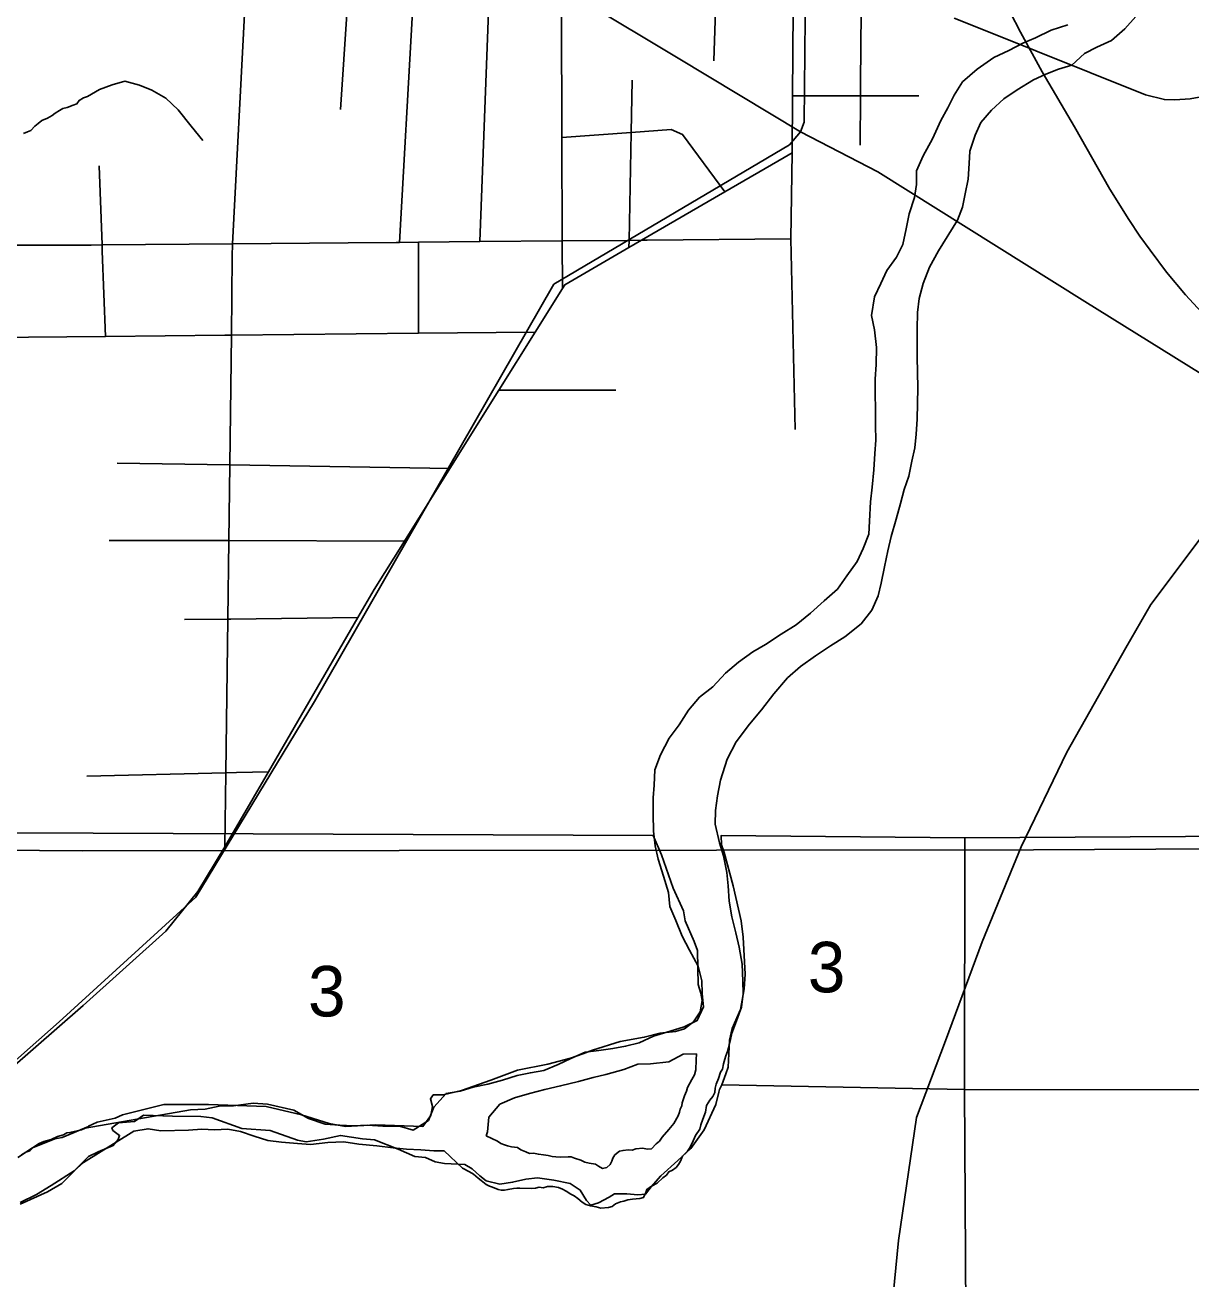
# Model space of a CAD drawing. Extents: x -8.5 to 18.7, y -20.3 to 7.
# Drawn here: x -6.202 to -4.269, y -0.955 to 1.123 of the extents above; entities that cross this region are included whole.
import ezdxf

# ---------------------------------------------------------------- set-up
doc = ezdxf.new("R2010")
doc.units = 0
for name, color, linetype in [('GM_X_City_Street', 7, 'Continuous'), ('GM_X_County_Road', 7, 'Continuous'), ('GM_X_Major_River', 7, 'Continuous'), ('GM_X_Minor_River', 7, 'Continuous'), ('GM_X_Rail_Line', 7, 'Continuous'), ('GM_X_Section', 7, 'Continuous'), ('GM_X_Section_Text', 7, 'Continuous')]:
    doc.layers.add(name, color=color, linetype=linetype)

msp = doc.modelspace()

# ---------------------------------------------------------------- linework, layer by layer
at = {"layer": 'GM_X_City_Street'}
for p, q in [((-5.5495, 0.6125), (-5.5495, 0.7636)), ((-5.4165, 0.5182), (-5.2225, 0.5181)), ((-5.8609, 0.1389), (-5.6499, 0.1416)), ((-5.8513, -0.1153), (-5.7981, -0.114))]:
    msp.add_line(p, q, dxfattribs=at)
for points in [[(-5.4479, 0.7645), (-5.4335, 1.1453), (-5.4393, 1.2942), (-5.4366, 1.4563), (-5.4344, 1.5932), (-5.432, 1.7442), (-5.4319, 1.7499), (-5.4294, 1.9034), (-5.4272, 2.037), (-5.4238, 2.043), (-5.4212, 2.0468), (-5.3738, 2.1152), (-5.3142, 2.2012), (-5.2418, 2.3056)], [(-5.6787, 0.9834), (-5.6681, 1.15), (-5.6806, 1.2925), (-5.6817, 1.4577), (-5.6817, 1.47), (-5.6825, 1.5909), (-5.6835, 1.7509), (-5.6844, 1.9053), (-5.6852, 2.0345)], [(-5.5812, 0.7633), (-5.5594, 1.1455), (-5.5696, 1.2933), (-5.566, 1.457), (-5.5631, 1.592), (-5.5596, 1.7504)], [(-4.8177, 0.9242), (-4.8171, 1.0062), (-4.8169, 1.0278), (-4.816, 1.1459), (-4.8153, 1.2985), (-4.8147, 1.4591), (-4.8145, 1.5063), (-4.8129, 1.5992), (-4.812, 1.6518), (-4.8111, 1.7037), (-4.8122, 1.7156), (-4.8136, 1.7219), (-4.8153, 1.7261), (-4.8179, 1.7309), (-4.8203, 1.7337), (-4.8249, 1.7382), (-4.8295, 1.7412), (-4.8349, 1.7437), (-4.8394, 1.7449), (-4.8985, 1.7477)], [(-4.5507, -0.2385), (-4.475, -0.0817), (-4.3772, 0.0914), (-4.3359, 0.1629), (-4.2526, 0.274), (-4.1909, 0.382), (-4.1591, 0.4376), (-4.072, 0.649), (-4.0581, 0.6828), (-4.0087, 0.8026), (-3.9974, 0.8354), (-3.9557, 0.956), (-3.9244, 1.0466), (-3.9072, 1.0961), (-3.9, 1.1276), (-3.8928, 1.1588), (-3.8904, 1.1693), (-3.8638, 1.2844), (-3.8621, 1.2918), (-3.8324, 1.4829)], [(-5.8704, -0.2387), (-5.8689, -0.1158), (-5.8657, 0.1389), (-5.8641, 0.2689), (-5.8625, 0.3945), (-5.8598, 0.6094), (-5.8582, 0.7398), (-5.8579, 0.7609), (-5.8372, 1.152), (-5.8352, 1.2256), (-5.8339, 1.2978), (-5.8492, 1.4586)], [(-5.06, 1.0644), (-5.0571, 1.1476), (-5.0559, 1.1809)], [(-5.2008, 0.7547), (-5.2005, 0.7666), (-5.197, 0.9455), (-5.1954, 1.0321)], [(-4.9296, 1.0062), (-4.8251, 1.0062), (-4.8171, 1.0062), (-4.7205, 1.0061)], [(-5.3119, 0.9371), (-5.197, 0.9455), (-5.1307, 0.9504), (-5.112, 0.9419), (-5.042, 0.8468)], [(-4.9251, 0.4533), (-4.9326, 0.769), (-4.9302, 0.9117)], [(-6.0683, 0.6074), (-6.0737, 0.7488), (-6.0741, 0.759), (-6.079, 0.8902)], [(-6.5782, 0.8529), (-6.4601, 0.7555), (-6.4601, 0.7587), (-6.2575, 0.7588), (-6.0921, 0.7588), (-6.0741, 0.759), (-5.8579, 0.7609), (-5.666, 0.7625), (-5.5867, 0.7632), (-5.5812, 0.7633), (-5.5495, 0.7636), (-5.4479, 0.7645), (-5.3113, 0.7656), (-5.2005, 0.7666), (-5.1799, 0.7668), (-5.1704, 0.7669), (-4.9326, 0.769)], [(-6.3845, 0.6044), (-6.2609, 0.6056), (-6.0683, 0.6074), (-5.8704, 0.6093), (-5.8598, 0.6094), (-5.5495, 0.6125), (-5.3564, 0.6143)], [(-6.0493, 0.3975), (-5.8625, 0.3945), (-5.4975, 0.3886)], [(-6.0625, 0.2694), (-5.8921, 0.269), (-5.8641, 0.2689), (-5.5728, 0.2682)], [(-5.9376, 0.138), (-5.8657, 0.1389), (-5.8609, 0.1389)], [(-6.0995, -0.1216), (-5.8689, -0.1158), (-5.8513, -0.1153)], [(-6.8834, -0.239), (-6.1073, -0.2453), (-4.5301, -0.2438), (-2.8079, -0.2339)]]:
    msp.add_lwpolyline(points, dxfattribs=at)
at = {"layer": 'GM_X_County_Road'}
msp.add_line((-4.6615, 1.1349), (-4.6189, 1.1178), dxfattribs=at)
for points in [[(-5.311, 0.6869), (-5.3113, 0.7656), (-5.3119, 0.9371), (-5.3127, 1.1452)], [(-4.9435, 0.904), (-4.9302, 0.9117), (-4.9296, 1.0062), (-4.9286, 1.1488)], [(-4.6189, 1.1178), (-4.3445, 1.0076), (-4.3133, 1), (-4.296, 0.9995), (-4.2705, 1.0013), (-4.2436, 1.0063), (-4.2212, 1.0132), (-4.1658, 1.0378)], [(-5.8704, -0.2387), (-5.7981, -0.114), (-5.6499, 0.1416), (-5.6229, 0.1881), (-5.5728, 0.2682), (-5.4975, 0.3886), (-5.4165, 0.5182), (-5.3564, 0.6143), (-5.311, 0.6869), (-5.3073, 0.6929), (-5.2008, 0.7547), (-5.1799, 0.7668), (-5.042, 0.8468), (-4.9435, 0.904)], [(-6.6781, -0.8357), (-6.6412, -0.8272), (-6.5055, -0.7962), (-6.4123, -0.7748), (-6.3554, -0.7232), (-6.3254, -0.6961), (-6.2278, -0.6083), (-6.1056, -0.5018), (-5.9683, -0.3784), (-5.9156, -0.3124), (-5.8704, -0.2387)], [(-5.0401, -1.7272), (-5.0217, -1.6706), (-4.9573, -1.5111), (-4.9097, -1.3849), (-4.8742, -1.2817), (-4.8498, -1.2228), (-4.8076, -1.1536), (-4.7883, -1.1319), (-4.7773, -1.1078), (-4.7732, -1.0896), (-4.7541, -0.8909), (-4.7242, -0.687), (-4.6759, -0.5601), (-4.6155, -0.3962), (-4.5507, -0.2385)]]:
    msp.add_lwpolyline(points, dxfattribs=at)
at = {"layer": 'GM_X_Major_River'}
for points in [[(-4.4733, 1.1237), (-4.5007, 1.1148), (-4.5267, 1.1022), (-4.548, 1.0933), (-4.5709, 1.0814), (-4.5961, 1.0696), (-4.6236, 1.0501), (-4.6481, 1.0291), (-4.662, 1.0072), (-4.6721, 0.9861), (-4.6838, 0.965), (-4.6978, 0.9347), (-4.7132, 0.9068), (-4.7242, 0.8819), (-4.7244, 0.8591), (-4.7277, 0.8379), (-4.7363, 0.8106), (-4.7412, 0.7856), (-4.7468, 0.7599), (-4.7576, 0.7387), (-4.7731, 0.7169), (-4.7832, 0.695), (-4.794, 0.6731), (-4.7989, 0.642), (-4.7939, 0.6184), (-4.7904, 0.5888), (-4.7908, 0.5607), (-4.7926, 0.5364), (-4.7928, 0.5121), (-4.7924, 0.487), (-4.7919, 0.4597), (-4.7914, 0.4354), (-4.7932, 0.4134), (-4.795, 0.3861), (-4.7976, 0.3573), (-4.8002, 0.333), (-4.8021, 0.3011), (-4.8031, 0.2799), (-4.8124, 0.2557), (-4.8225, 0.2345), (-4.8395, 0.2104), (-4.8549, 0.1886), (-4.8772, 0.1691), (-4.9001, 0.1488), (-4.9239, 0.1293), (-4.9483, 0.1137), (-4.9743, 0.0965), (-4.9957, 0.0846), (-5.0194, 0.0673), (-5.0409, 0.0494), (-5.0616, 0.0268), (-5.0838, 0.0096), (-5.1023, -0.0122), (-5.1177, -0.0364), (-5.1339, -0.0582), (-5.1486, -0.0862), (-5.158, -0.1111), (-5.1591, -0.1362), (-5.1608, -0.1574), (-5.1604, -0.1847), (-5.1599, -0.2128)], [(-4.3609, 1.1376), (-4.3786, 1.1173), (-4.4008, 1.0978), (-4.4252, 1.0867), (-4.4458, 1.0763), (-4.4665, 1.0568), (-4.4886, 1.0502), (-4.5099, 1.0421), (-4.5305, 1.0324), (-4.5572, 1.016), (-4.5794, 1.001), (-4.6001, 0.9823), (-4.6178, 0.962), (-4.6271, 0.9408), (-4.6358, 0.9143), (-4.6368, 0.8938), (-4.6386, 0.8681), (-4.6434, 0.8438), (-4.6482, 0.8218), (-4.656, 0.7999)], [(-4.656, 0.7999), (-4.6877, 0.7494), (-4.7024, 0.7222), (-4.7134, 0.695), (-4.7197, 0.67), (-4.7223, 0.6473), (-4.7233, 0.6192), (-4.7228, 0.5979), (-4.7231, 0.5736), (-4.7222, 0.522), (-4.7228, 0.4704), (-4.7246, 0.4453), (-4.7271, 0.4226), (-4.7319, 0.4006), (-4.7367, 0.3756), (-4.7446, 0.3537), (-4.7509, 0.3302), (-4.758, 0.3045), (-4.7659, 0.2757), (-4.7715, 0.2522), (-4.7771, 0.2257), (-4.7827, 0.1984), (-4.7875, 0.1772), (-4.7984, 0.1538), (-4.8161, 0.1312), (-4.8429, 0.1095), (-4.8666, 0.0946), (-4.8918, 0.0781), (-4.9163, 0.0602), (-4.9378, 0.0414), (-4.9608, 0.0151), (-4.9809, -0.0113), (-5.0009, -0.0353), (-5.0232, -0.0647), (-5.0379, -0.0934), (-5.049, -0.1282), (-5.0538, -0.154), (-5.0571, -0.1782), (-5.0581, -0.201), (-5.0509, -0.2322), (-5.0443, -0.2535), (-5.0386, -0.2809), (-5.0365, -0.303), (-5.0345, -0.3288), (-5.0303, -0.3547), (-5.0238, -0.3813), (-5.018, -0.4049), (-5.013, -0.433), (-5.0118, -0.4611), (-5.0113, -0.4824), (-5.0145, -0.5044), (-5.024, -0.5316), (-5.0302, -0.5474)], [(-5.1599, -0.2128), (-5.1572, -0.2371), (-5.1521, -0.2592), (-5.1433, -0.2874), (-5.1353, -0.3141), (-5.1333, -0.3376), (-5.1229, -0.3605), (-5.1126, -0.3864), (-5.1007, -0.4101), (-5.0858, -0.4361), (-5.08, -0.4604), (-5.0795, -0.4817), (-5.0775, -0.5037), (-5.0876, -0.5264), (-5.109, -0.5368), (-5.1326, -0.5441), (-5.16, -0.5522), (-5.1836, -0.5633), (-5.2065, -0.5691), (-5.2277, -0.5727), (-5.2505, -0.5763), (-5.2733, -0.5791), (-5.297, -0.5894), (-5.3183, -0.5991), (-5.342, -0.6095), (-5.364, -0.613), (-5.3861, -0.6173), (-5.4104, -0.6254), (-5.4348, -0.632), (-5.4591, -0.6371), (-5.4804, -0.6437), (-5.504, -0.6472), (-5.524, -0.6698), (-5.5333, -0.6924), (-5.5585, -0.7081), (-5.5812, -0.7018), (-5.6085, -0.7015), (-5.6343, -0.6997), (-5.6579, -0.701), (-5.6798, -0.7), (-5.7041, -0.6982), (-5.7321, -0.6888), (-5.7562, -0.6749), (-5.8001, -0.6653), (-5.8236, -0.6635), (-5.8562, -0.6677), (-5.8798, -0.6682), (-5.9033, -0.6733), (-5.9276, -0.6746), (-6.1022, -0.7046)], [(-5.5068, -0.7423), (-5.4769, -0.7714), (-5.4649, -0.777), (-5.4582, -0.7809), (-5.4508, -0.7879), (-5.4456, -0.7918), (-5.4374, -0.798), (-5.4321, -0.8012), (-5.4269, -0.8028), (-5.4178, -0.8067), (-5.4126, -0.8076), (-5.4073, -0.8077), (-5.4012, -0.8063), (-5.3921, -0.805), (-5.3868, -0.8043), (-5.3815, -0.8044), (-5.3625, -0.8048), (-5.3557, -0.8042), (-5.3496, -0.8028), (-5.3428, -0.8037), (-5.336, -0.8015), (-5.3269, -0.8017), (-5.3178, -0.8034), (-5.3111, -0.8058), (-5.3051, -0.809), (-5.2969, -0.8145), (-5.2916, -0.8168), (-5.2857, -0.8215), (-5.2782, -0.8277), (-5.2722, -0.8316), (-5.2647, -0.8333), (-5.2549, -0.835), (-5.2474, -0.8374), (-5.2345, -0.8362), (-5.2284, -0.8348), (-5.223, -0.8303), (-5.2146, -0.8267), (-5.2093, -0.8261), (-5.2024, -0.8239), (-5.1948, -0.8226), (-5.1827, -0.8213), (-5.1766, -0.8199), (-5.1726, -0.8116), (-5.171, -0.8063), (-5.1633, -0.8012), (-5.1541, -0.7961), (-5.1449, -0.7871), (-5.1387, -0.7827), (-5.1348, -0.7775), (-5.1287, -0.7746), (-5.1226, -0.7701), (-5.1187, -0.7649), (-5.1155, -0.7597), (-5.1123, -0.7514), (-5.1038, -0.7432), (-5.1007, -0.7379), (-5.096, -0.7297), (-5.0904, -0.7169), (-5.0834, -0.7064), (-5.0817, -0.6996), (-5.0785, -0.6898), (-5.0737, -0.6786), (-5.072, -0.6672), (-5.0665, -0.6582), (-5.0618, -0.6522), (-5.0586, -0.6455), (-5.0577, -0.6387), (-5.0561, -0.6319), (-5.0521, -0.6228), (-5.0489, -0.6123), (-5.0457, -0.607), (-5.044, -0.598), (-5.0416, -0.5904), (-5.04, -0.5852), (-5.0375, -0.5776), (-5.0359, -0.5716), (-5.0326, -0.558), (-5.0302, -0.5474)], [(-5.4376, -0.7173), (-5.4184, -0.7263), (-5.4132, -0.7302), (-5.4072, -0.7326), (-5.402, -0.7342), (-5.3952, -0.7359), (-5.3854, -0.7368), (-5.3801, -0.7407), (-5.3719, -0.7439), (-5.3659, -0.7471), (-5.3591, -0.7465), (-5.3508, -0.7481), (-5.3424, -0.7491), (-5.3349, -0.75), (-5.3281, -0.7516), (-5.3221, -0.7525), (-5.3138, -0.7527), (-5.3016, -0.7522), (-5.2963, -0.7523), (-5.2911, -0.7546), (-5.2805, -0.7579), (-5.2738, -0.7611), (-5.267, -0.7627), (-5.2565, -0.7644), (-5.2512, -0.7676), (-5.2445, -0.7715), (-5.2376, -0.7701), (-5.2322, -0.7649), (-5.2291, -0.7597), (-5.2275, -0.7544), (-5.2243, -0.7491), (-5.2166, -0.7432), (-5.2106, -0.7418), (-5.2022, -0.7405), (-5.1954, -0.7414), (-5.1893, -0.7392), (-5.1779, -0.7379), (-5.1704, -0.7396), (-5.1636, -0.739), (-5.1558, -0.7308), (-5.1504, -0.7263), (-5.1457, -0.7196), (-5.1349, -0.7069), (-5.1263, -0.6972), (-5.1193, -0.6845), (-5.1169, -0.6785), (-5.116, -0.6732), (-5.1129, -0.6679), (-5.1127, -0.6626), (-5.1087, -0.6513), (-5.1055, -0.6438), (-5.1039, -0.6377), (-5.0968, -0.6242), (-5.0921, -0.6167), (-5.0897, -0.6084), (-5.0893, -0.5918), (-5.0886, -0.5817)], [(-5.0886, -0.5817), (-5.111, -0.5823), (-5.1347, -0.595), (-5.1651, -0.5984), (-5.1863, -0.599), (-5.2092, -0.6078), (-5.2389, -0.6159), (-5.2602, -0.621), (-5.2845, -0.6275), (-5.3142, -0.6348), (-5.34, -0.6406), (-5.3659, -0.6472), (-5.3903, -0.6545), (-5.4147, -0.6649), (-5.4331, -0.6867), (-5.4354, -0.7107), (-5.4376, -0.7173)], [(-6.1022, -0.7046), (-6.1083, -0.7076), (-6.1273, -0.712), (-6.1326, -0.7127), (-6.138, -0.7157), (-6.1479, -0.7186), (-6.1586, -0.7238), (-6.1707, -0.7267), (-6.1784, -0.7305), (-6.1876, -0.7365), (-6.1937, -0.7425), (-6.2005, -0.7447), (-6.2074, -0.7492)], [(-5.6188, -0.734), (-5.6483, -0.7314), (-5.6733, -0.7274), (-5.6999, -0.7286), (-5.7288, -0.7321), (-5.75, -0.7304), (-5.7765, -0.7278), (-5.7992, -0.7253), (-5.8219, -0.7182), (-5.8446, -0.7104), (-5.8658, -0.7064), (-5.8878, -0.7076), (-5.909, -0.7067), (-5.9311, -0.7079), (-5.9766, -0.709), (-5.9978, -0.7057), (-6.0214, -0.71), (-6.1048, -0.762)], [(-5.5068, -0.7423), (-5.524, -0.7426), (-5.546, -0.7409), (-5.5695, -0.7399), (-5.5915, -0.7374), (-5.6188, -0.734)], [(-6.1048, -0.762), (-6.1204, -0.7758), (-6.1586, -0.7998), (-6.183, -0.8147), (-6.2097, -0.8281)]]:
    msp.add_lwpolyline(points, dxfattribs=at)
at = {"layer": 'GM_X_Minor_River'}
for points in [[(-5.9072, 0.932), (-5.9264, 0.9559), (-5.9478, 0.9829), (-5.9686, 1.0023), (-5.9918, 1.0157), (-6.012, 1.0236), (-6.0361, 1.0302), (-6.0574, 1.0245), (-6.0781, 1.0166)], [(-6.0781, 1.0166), (-6.0981, 1.0052), (-6.105, 1.003), (-6.1119, 0.9986), (-6.1158, 0.9926), (-6.1219, 0.9904), (-6.1318, 0.9867), (-6.1394, 0.9853), (-6.1448, 0.9816), (-6.1517, 0.9772), (-6.157, 0.9734), (-6.1647, 0.969), (-6.1738, 0.9653), (-6.18, 0.9601), (-6.1854, 0.9556), (-6.1923, 0.9489), (-6.1976, 0.9467), (-6.2045, 0.9438)]]:
    msp.add_lwpolyline(points, dxfattribs=at)
at = {"layer": 'GM_X_Rail_Line'}
for points in [[(-4.9167, 0.9462), (-4.9106, 0.9624), (-4.9056, 1.4804), (-4.8822, 1.874)], [(-5.6827, 1.4987), (-5.5561, 1.3875), (-5.4287, 1.2774), (-5.2751, 1.162), (-5.1193, 1.0683), (-4.9167, 0.9462)], [(-4.5689, 1.1448), (-4.552, 1.1117), (-4.5157, 1.0461), (-4.4623, 0.9545), (-4.4036, 0.8513), (-4.3722, 0.8012), (-4.354, 0.7736), (-4.3369, 0.7501), (-4.3096, 0.714), (-4.2783, 0.6765), (-4.245, 0.6403)], [(-8.4587, 0.0992), (-8.4442, 0.1019), (-8.3184, 0.0785), (-8.2217, 0.0258), (-8.137, -0.0271), (-8.02, -0.1891), (-7.8636, -0.3868), (-7.5127, -0.7863), (-7.3957, -0.919), (-7.2962, -0.9209), (-7.2201, -0.9209), (-6.9782, -0.9014), (-6.6972, -0.835), (-6.4865, -0.7921), (-6.4022, -0.7496), (-6.3285, -0.6906), (-6.1451, -0.5286), (-5.9188, -0.3218), (-5.7222, 0.0021), (-5.3255, 0.6938), (-4.9348, 0.925), (-4.9167, 0.9462)], [(-4.9167, 0.9462), (-4.7885, 0.8799), (-4.4452, 0.6654), (-4.1456, 0.4789)]]:
    msp.add_lwpolyline(points, dxfattribs=at)
at = {"layer": 'GM_X_Section'}
for points in [[(-2.4613, 1.1112), (-2.5517, -0.6423), (-4.6445, -0.6408), (-4.6442, -0.2239), (-2.8166, -0.2124), (-2.8031, 1.1178)], [(-4.6442, -0.2239), (-4.6445, -0.6408), (-5.0469, -0.633), (-5.04, -0.6148), (-5.0361, -0.6035), (-5.0352, -0.5815), (-5.0344, -0.5588), (-5.0297, -0.5398), (-5.0158, -0.5081), (-5.0096, -0.474), (-5.0079, -0.4498), (-5.0113, -0.3884), (-5.0149, -0.361), (-5.0282, -0.3034), (-5.0431, -0.2479), (-5.0475, -0.235), (-5.0482, -0.2199)], [(-2.5517, -0.6423), (-2.6231, -2.762), (-4.6318, -2.7662), (-4.6445, -0.6408)]]:
    msp.add_lwpolyline(points, close=True, dxfattribs=at)
for points in [[(-6.6199, -0.2136), (-5.1604, -0.2199), (-5.1469, -0.2518), (-5.1276, -0.3073), (-5.1103, -0.3445), (-5.1074, -0.3612), (-5.0925, -0.3954), (-5.0872, -0.4106), (-5.0867, -0.4394), (-5.0861, -0.4667), (-5.0816, -0.4812), (-5.0794, -0.4933), (-5.0826, -0.5122), (-5.094, -0.5288), (-5.1085, -0.5401), (-5.1237, -0.5446), (-5.1495, -0.5474), (-5.1753, -0.5541), (-5.2155, -0.5614), (-5.2611, -0.5756), (-5.277, -0.5815), (-5.2976, -0.589), (-5.3355, -0.5986), (-5.3856, -0.6089), (-5.4297, -0.6253), (-5.4783, -0.6424), (-5.5086, -0.6498), (-5.5253, -0.6497), (-5.5299, -0.6565), (-5.5262, -0.6687), (-5.5293, -0.6838), (-5.5423, -0.7019), (-5.6204, -0.6992), (-5.6704, -0.7019), (-5.6977, -0.6972), (-5.7438, -0.6825), (-5.8021, -0.6692), (-5.8976, -0.6656), (-5.9719, -0.6659), (-6.0402, -0.6829), (-6.0524, -0.6882), (-6.082, -0.6948), (-6.0964, -0.7015), (-6.0968, -0.7019), (-6.1401, -0.7205), (-6.1522, -0.7227), (-6.1895, -0.7376), (-6.2139, -0.7533)], [(-6.2099, -0.8307), (-6.1643, -0.8105), (-6.1407, -0.7963), (-6.0967, -0.7516), (-6.0808, -0.7441), (-6.0557, -0.7336), (-6.0473, -0.7238), (-6.045, -0.717), (-6.0563, -0.7086), (-6.0578, -0.7041), (-6.0471, -0.6958), (-6.0206, -0.6937), (-6.0053, -0.6832), (-5.9576, -0.685), (-5.9106, -0.6853), (-5.8917, -0.6876), (-5.8425, -0.7054), (-5.7955, -0.7087), (-5.7502, -0.7249), (-5.7358, -0.7273), (-5.7069, -0.7229), (-5.6789, -0.717), (-5.6425, -0.7225), (-5.6228, -0.7242), (-5.5835, -0.7396), (-5.5555, -0.7519), (-5.5381, -0.7535), (-5.5222, -0.7604), (-5.5063, -0.7635), (-5.473, -0.7653), (-5.4609, -0.7722), (-5.4481, -0.7836), (-5.4375, -0.792), (-5.4148, -0.7975), (-5.3936, -0.7946), (-5.3716, -0.7894), (-5.3526, -0.7872), (-5.3253, -0.7912), (-5.2981, -0.7967), (-5.2815, -0.8074), (-5.271, -0.8249), (-5.2642, -0.8325), (-5.2513, -0.8288), (-5.2338, -0.819), (-5.2247, -0.8138), (-5.2042, -0.8139), (-5.186, -0.8156), (-5.1731, -0.8141), (-5.1639, -0.802), (-5.1479, -0.7839), (-5.1197, -0.7584), (-5.0984, -0.7388), (-5.0762, -0.7078), (-5.057, -0.6655), (-5.0516, -0.6451), (-5.0508, -0.6405), (-5.0469, -0.633), (-4.6445, -0.6408), (-4.6318, -2.7662)]]:
    msp.add_lwpolyline(points, dxfattribs=at)

# ---------------------------------------------------------------- texts
at = {"layer": 'GM_X_Section_Text'}
for p in [(-4.9043, -0.4797), (-5.7327, -0.5197)]:
    msp.add_text('3', height=0.0837, rotation=0, dxfattribs=at).set_placement(p)

doc.saveas('drawing.dxf')
